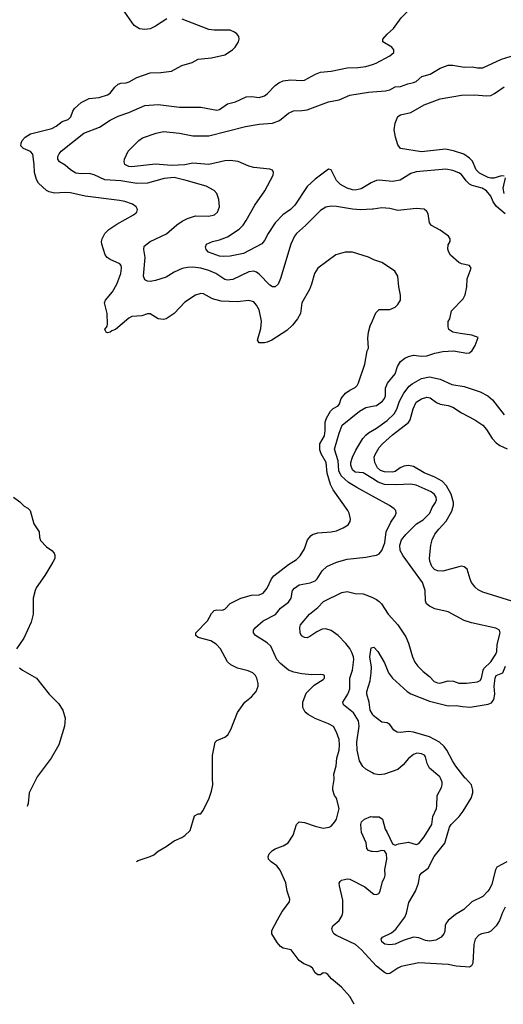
# Model space of a CAD drawing. Header units: inches. Extents: x 1649636 to 1815363, y 506543 to 641975.
# Tile 563 of 656: x 1797349 to 1800984, y 518300 to 525697. Entities that reach past the tile are written whole.
import ezdxf

# ---------------------------------------------------------------- set-up
doc = ezdxf.new("R2010")
doc.units = ezdxf.units.IN
doc.header["$MEASUREMENT"] = 0
for name, color, linetype in [('B7591', 7, 'Continuous'), ('B7592', 7, 'Continuous'), ('B8501', 7, 'Continuous'), ('B8502', 7, 'Continuous')]:
    doc.layers.add(name, color=color, linetype=linetype)

msp = doc.modelspace()

# ---------------------------------------------------------------- linework, layer by layer
at = {"layer": 'B7591', "color": 5}
for points, elevation in [([(1797475.4, 520000), (1797420.3, 519890), (1797411.6, 519808.4), (1797404.5, 519787)], 580), ([(1798227.5, 519373.3), (1798238.4, 519381.6), (1798329, 519410), (1798356.3, 519423.7), (1798389.6, 519450.4), (1798450, 519484.9), (1798510, 519527.3), (1798567.5, 519552.5), (1798590, 519567.3), (1798630, 519606), (1798663.9, 519716.1), (1798689.4, 519730.6), (1798710, 519731.3), (1798726.6, 519753.4), (1798770, 519842), (1798790, 519902), (1798799.5, 519950), (1798799.2, 520000)], 580), ([(1799862.3, 518300.3), (1799830, 518358), (1799768.7, 518430), (1799692.5, 518492.5), (1799664.1, 518524.1), (1799650, 518533.2), (1799630, 518537.2), (1799610, 518522.7), (1799590, 518521.2), (1799570, 518537.2), (1799550, 518572.3), (1799530, 518586), (1799483.9, 518603.9), (1799449.6, 518629.6), (1799388.7, 518710), (1799330, 518722.2), (1799310, 518734.3), (1799283.6, 518763.6), (1799244.7, 518830), (1799245.2, 518854.8), (1799285.7, 518934.3), (1799321.5, 518998.5), (1799376.3, 519070), (1799379.7, 519090), (1799359.1, 519150), (1799350, 519213.2), (1799307, 519307), (1799280.7, 519340.7), (1799238.4, 519370), (1799218.4, 519390), (1799216.2, 519410), (1799225.1, 519430), (1799250, 519454.9), (1799270, 519468.2), (1799329.6, 519490.4), (1799366.3, 519513.7), (1799404, 519570), (1799430, 519652), (1799449.3, 519670.7), (1799490, 519666.8), (1799570, 519639.1), (1799630, 519624), (1799675.3, 519630), (1799690, 519638.8), (1799718, 519670), (1799730, 519692), (1799749.2, 519770), (1799729.1, 519849.1), (1799715.3, 519870), (1799702, 519910), (1799702, 519930), (1799713.2, 519990), (1799712.2, 520000)], 560), ([(1800000, 519447.3), (1799992.6, 519447.4), (1799970, 519455.1), (1799959.3, 519470), (1799954.2, 519514.2), (1799916.9, 519590), (1799912, 519650), (1799918.4, 519670), (1799939.5, 519690), (1799989.2, 519710), (1800000, 519709.8)], 540), ([(1800000, 518619.4), (1799918, 518710), (1799872.4, 518750), (1799730, 518817.7), (1799711.1, 518830), (1799700.3, 518850), (1799694.7, 518870), (1799702.4, 518890), (1799750, 518930.3), (1799771.9, 518968.1), (1799778, 518990), (1799778.3, 519081.7), (1799751.8, 519190), (1799749.8, 519210.2), (1799756.8, 519223.2), (1799768.2, 519231.8), (1799790, 519238.2), (1799810, 519241.8), (1799830, 519239.1), (1799943.9, 519183.9), (1800000, 519135.6)], 540)]:
    msp.add_lwpolyline(points, dxfattribs=dict(at, elevation=elevation))
at = {"layer": 'B7592', "color": 5}
for points, elevation in [([(1798455.9, 525704.1), (1798370, 525649), (1798330, 525629.3), (1798290, 525623.7), (1798250.7, 525629.3), (1798210, 525653.2), (1798017, 525930)], 580), ([(1800000, 523898), (1799971.7, 523911.7), (1799850, 523949.4), (1799794, 523950), (1799724.7, 523930), (1799590, 523829), (1799565.5, 523790), (1799543, 523710), (1799526, 523670), (1799470.5, 523570), (1799459.3, 523490), (1799437.1, 523450), (1799399.2, 523400.8), (1799358, 523362), (1799243, 523290), (1799210, 523275.4), (1799189.8, 523269.8), (1799149.7, 523269.7), (1799136, 523290), (1799162.2, 523377.8), (1799167.2, 523432.8), (1799150, 523516), (1799130, 523552.3), (1799110, 523576.2), (1799070, 523586.6), (1798983, 523577), (1798862.5, 523582.5), (1798798.8, 523598.8), (1798730, 523637.6), (1798710, 523640.5), (1798670, 523626.3), (1798590, 523574), (1798509.2, 523490.8), (1798450, 523449.6), (1798430, 523444), (1798390, 523448.4), (1798330, 523487.6), (1798310, 523486.3), (1798267, 523473), (1798192.3, 523467.7), (1798170, 523455.8), (1798070, 523369.6), (1798041.4, 523358.6), (1798030, 523349.2), (1798010, 523345.2), (1797998, 523350), (1797989.3, 523370), (1798005.6, 523394.4), (1798009.5, 523410.5), (1798007.1, 523490), (1797986.9, 523570), (1797992.8, 523590), (1798046.5, 523653.5), (1798079.3, 523710), (1798108.7, 523790), (1798115.3, 523830), (1798112.6, 523850), (1798102.5, 523862.5), (1798030, 523894.7), (1798007.6, 523910), (1797991.1, 523930), (1797966.6, 524010), (1797965.1, 524030), (1797969.7, 524050), (1797989.7, 524090), (1798018.9, 524121.1), (1798079.6, 524160.4), (1798205.2, 524230), (1798229, 524250), (1798235.3, 524270), (1798225.2, 524290), (1798197.2, 524310), (1798139, 524330), (1798098.5, 524338.5), (1797842, 524370), (1797730, 524395.3), (1797690, 524398.2), (1797610, 524394), (1797570, 524403), (1797550, 524414.3), (1797490, 524468.3), (1797475.2, 524495.2), (1797459.5, 524550), (1797457.5, 524610), (1797447.3, 524687.3), (1797430, 524707.2), (1797378, 524730), (1797357.6, 524750), (1797359.7, 524770), (1797368.2, 524790), (1797390, 524814.9), (1797430, 524839), (1797590, 524879.4), (1797623.6, 524896.4), (1797668.6, 524931.4), (1797714.2, 524945.8), (1797733.7, 524966.3), (1797748.8, 525010), (1797760.6, 525030), (1797810, 525074.4), (1797870, 525106), (1797947.4, 525112.6), (1798010, 525131.3), (1798030, 525144), (1798064.8, 525190), (1798090, 525211.9), (1798110, 525219.8), (1798150, 525223.2), (1798172, 525230), (1798230, 525263.6), (1798330, 525298), (1798410, 525299.5), (1798490, 525310.6), (1798567.2, 525352.8), (1798644.1, 525375.9), (1798690, 525400.7), (1798789.5, 525410.5), (1798890, 525434), (1798949, 525470), (1798969.2, 525490), (1798993.2, 525530), (1798999, 525550), (1798995.3, 525570), (1798982, 525590), (1798963.7, 525603.7), (1798930, 525617), (1798810, 525617.6), (1798770, 525622), (1798570, 525702)], 580), ([(1800000, 524272.7), (1799910, 524267.8), (1799850, 524272.5), (1799730, 524294.2), (1799690, 524297.2), (1799650, 524289.7), (1799610, 524263.5), (1799498.3, 524150), (1799430, 524090.9), (1799414.4, 524070), (1799387.2, 524010), (1799310, 523752.3), (1799291, 523709), (1799270, 523689.6), (1799250, 523691.1), (1799230, 523703.1), (1799150, 523785.8), (1799130, 523801.2), (1799110, 523808), (1799070, 523803.1), (1798950, 523744.4), (1798910, 523739.8), (1798890, 523746), (1798823.5, 523790), (1798770, 523813.7), (1798711, 523829), (1798650, 523836.5), (1798610, 523835.3), (1798570, 523826.6), (1798510, 523799.1), (1798450, 523762), (1798370, 523736.9), (1798330, 523731.3), (1798310, 523733.6), (1798290, 523743.7), (1798280.4, 523770), (1798292.1, 523910), (1798281.5, 523970), (1798285.2, 523994.8), (1798329.8, 524030.2), (1798452.8, 524087.2), (1798530, 524154.7), (1798570, 524182.8), (1798610, 524203.6), (1798670, 524222.8), (1798770, 524221.3), (1798812, 524230), (1798835.1, 524250), (1798851.3, 524290), (1798846.7, 524346.7), (1798829.6, 524390), (1798810, 524413.6), (1798750, 524445.4), (1798600.9, 524490), (1798510.4, 524510.4), (1798435.4, 524504.6), (1798310, 524468.5), (1798230, 524466.2), (1798110, 524485.6), (1797990, 524495), (1797910, 524530.5), (1797870, 524541.9), (1797810, 524539.5), (1797770, 524544.9), (1797730, 524569), (1797690, 524604.8), (1797647.8, 524630), (1797636.3, 524650), (1797636.3, 524670), (1797645.1, 524690), (1797661.3, 524710), (1797830, 524844), (1797950, 524889.1), (1798030, 524940.8), (1798090, 524972.8), (1798170, 524999), (1798290, 525053.4), (1798390, 525058.6), (1798550, 525039.7), (1798710, 525039.2), (1798830, 525017.3), (1798850, 525022.8), (1798910, 525065.8), (1798970, 525078.6), (1799050, 525116.5), (1799090, 525119.6), (1799150, 525113.1), (1799190, 525123.7), (1799210, 525139.3), (1799270, 525203.7), (1799296.4, 525223.6), (1799330, 525237.4), (1799384.4, 525244.4), (1799470, 525240.3), (1799490, 525243.7), (1799571.4, 525288.6), (1799610, 525302.4), (1799690, 525310.2), (1799810, 525335.3), (1799890, 525337.8), (1799950, 525346), (1800000, 525361.2)], 560), ([(1800000, 524476.5), (1799990, 524472.4), (1799914.7, 524425.3), (1799870, 524416.1), (1799850, 524418), (1799810, 524431.1), (1799759.1, 524459.1), (1799729.8, 524490), (1799690, 524569.4), (1799670, 524574.5), (1799570, 524497.7), (1799510, 524442.7), (1799417.4, 524302.6), (1799384, 524270), (1799326.2, 524230), (1799269.6, 524170.4), (1799216.1, 524090), (1799190, 524037.6), (1799167.9, 524012.1), (1799030, 523941.4), (1798930, 523921.2), (1798877.7, 523917.7), (1798850, 523920.9), (1798767, 523950), (1798749.4, 523970.6), (1798746, 523990), (1798754, 524010), (1798799, 524030), (1798850, 524043.2), (1798910, 524066.2), (1798997.4, 524122.6), (1799027.6, 524152.4), (1799052, 524188), (1799116.3, 524303.7), (1799192.4, 524410), (1799253.3, 524530), (1799256.3, 524550), (1799250, 524565.2), (1799230, 524575.1), (1799110, 524586.4), (1799070, 524596.8), (1798991.2, 524631.2), (1798930, 524639.9), (1798890, 524636.5), (1798770, 524609.9), (1798650, 524618), (1798590, 524607), (1798490, 524601.7), (1798370, 524611.4), (1798190, 524592), (1798170, 524595.1), (1798139, 524610), (1798133.2, 524630), (1798137.2, 524650), (1798165.2, 524710), (1798245.2, 524790), (1798271.6, 524808.4), (1798375.9, 524844.1), (1798430, 524857.2), (1798550, 524843.8), (1798650, 524825.4), (1798770, 524825.4), (1799045.4, 524894.6), (1799150, 524912.1), (1799250, 524920.2), (1799301.7, 524938.3), (1799370, 524995.6), (1799407.2, 525012.8), (1799470, 525013.5), (1799510, 525019), (1799670, 525079.6), (1799750, 525094.4), (1799830, 525130.7), (1799970, 525153.6), (1800000, 525155.4)], 540), ([(1798799.2, 520000), (1798798, 520170), (1798819, 520270), (1798830, 520281), (1798890, 520306), (1798914.2, 520325.8), (1798936.6, 520363.4), (1798986.8, 520493.2), (1799041.2, 520570), (1799090, 520610.8), (1799125.2, 520650), (1799140.9, 520690), (1799140.9, 520710), (1799132, 520750), (1799120.9, 520770), (1799101.2, 520790), (1799065.8, 520805.8), (1798985.3, 520825.3), (1798936, 520850), (1798910, 520872.3), (1798858.9, 520970), (1798826.7, 521006.7), (1798786.6, 521030), (1798690, 521055.6), (1798672, 521070), (1798671.8, 521090), (1798759.7, 521180.3), (1798790, 521236.4), (1798810, 521257.8), (1798830, 521264.4), (1798870, 521261.7), (1798890, 521268.8), (1798930, 521310.3), (1799009.9, 521350.1), (1799090, 521374.5), (1799150, 521376.1), (1799178.4, 521390), (1799210, 521427.3), (1799242.6, 521497.4), (1799259.8, 521520.2), (1799370, 521603.2), (1799430, 521641.7), (1799458, 521670), (1799490, 521720.7), (1799512.8, 521790), (1799539, 521821), (1799550, 521828.7), (1799590, 521841.3), (1799690, 521848.7), (1799730, 521857.1), (1799781.2, 521878.8), (1799817, 521903), (1799831.8, 521928.2), (1799834.2, 521945.8), (1799825.1, 521990), (1799815.6, 522010), (1799705.9, 522165.9), (1799684.4, 522204.4), (1799661, 522290), (1799652.6, 522370), (1799615.2, 522435.2), (1799604.3, 522464.3), (1799606, 522510), (1799639.2, 522570), (1799644.7, 522610), (1799645.4, 522674.6), (1799655.5, 522704.5), (1799683.9, 522756.1), (1799704.2, 522775.8), (1799743.2, 522796.8), (1799753.2, 522810), (1799766.2, 522850), (1799797.2, 522890), (1799830, 522915), (1799870, 522934.9), (1799885.1, 522950), (1799895.4, 522970), (1799943.5, 523110), (1799961.6, 523210), (1799969.6, 523230), (1799965.5, 523305.5), (1799970.7, 523350), (1799984.1, 523395.9), (1800000, 523435.2)], 580), ([(1800000, 522117.6), (1799882.1, 522182.1), (1799821.2, 522221.2), (1799764.6, 522270), (1799748.1, 522308.1), (1799742.5, 522382.5), (1799714.4, 522470), (1799750, 522590.5), (1799773.5, 522650), (1799902.8, 522757.2), (1799950, 522782.6), (1800000, 522792.8)], 560), ([(1800000, 522249.1), (1799930, 522292.4), (1799870, 522298.4), (1799850, 522314.3), (1799838.6, 522350), (1799837.9, 522370), (1799849.4, 522410.6), (1799876.5, 522463.5), (1799928.7, 522550), (1799950, 522576), (1799970, 522593.8), (1800000, 522611.5)], 540), ([(1797303.1, 522110), (1797350, 522075.8), (1797383, 522043), (1797410, 522026.5), (1797426.5, 522010), (1797454.9, 521910), (1797494.7, 521850), (1797498.2, 521810), (1797505.5, 521785.5), (1797550, 521737.4), (1797591.8, 521710), (1797608.9, 521690), (1797614, 521674), (1797612.8, 521650), (1797599, 521621), (1797538.7, 521521.3), (1797474, 521430), (1797464.9, 521410), (1797450.6, 521350), (1797450.4, 521230.4), (1797435.8, 521170), (1797379.3, 521050), (1797323.8, 520970)], 580), ([(1799712.2, 520000), (1799709.3, 520030), (1799728, 520092), (1799732.7, 520150), (1799751.1, 520210), (1799753.8, 520250), (1799750, 520289.3), (1799730, 520343.6), (1799706.3, 520386.3), (1799670, 520408.4), (1799570, 520448.5), (1799516.2, 520476.2), (1799494.1, 520494.1), (1799476, 520530), (1799476.9, 520570), (1799501.4, 520638.6), (1799562, 520698), (1799630, 520740.7), (1799639.3, 520750), (1799639, 520770), (1799630, 520776), (1799610, 520778), (1799544.9, 520775.1), (1799470, 520781.7), (1799410, 520794.5), (1799370, 520810.9), (1799310, 520859.2), (1799281.4, 520890), (1799236.8, 520990), (1799210, 521016.2), (1799120.4, 521070), (1799105.4, 521090), (1799106.3, 521110), (1799121.6, 521130), (1799180, 521180), (1799271.1, 521228.9), (1799310, 521275.6), (1799370, 521320.2), (1799389, 521350), (1799399.1, 521410), (1799413.4, 521426.6), (1799450, 521450.2), (1799533.4, 521466.6), (1799570, 521480.9), (1799584.6, 521495.4), (1799622.5, 521557.5), (1799656.2, 521590), (1799730, 521622.4), (1799810, 521644), (1799950, 521659.6), (1800000, 521669)], 560), ([(1800000, 520038.5), (1799950, 520067.9), (1799927.1, 520087.1), (1799902.5, 520130), (1799885, 520210), (1799884.1, 520270), (1799900.8, 520390), (1799895, 520430), (1799858.6, 520490), (1799782, 520550), (1799777.7, 520570), (1799816.5, 520630), (1799830.4, 520669.6), (1799829.1, 520750), (1799850.5, 520810), (1799861.4, 520890), (1799858.6, 520910), (1799844.3, 520944.3), (1799830, 520973.1), (1799800.6, 521010), (1799741.5, 521070), (1799690, 521108.4), (1799650, 521119.8), (1799622.4, 521117.6), (1799581.4, 521098.6), (1799530, 521062.9), (1799510, 521054.5), (1799490, 521055.1), (1799468.1, 521068.1), (1799458, 521090), (1799454.5, 521130), (1799459.6, 521150), (1799526.6, 521230), (1799590, 521280.8), (1799633.6, 521326.4), (1799770, 521392.9), (1799810, 521401.7), (1799870, 521387), (1799930, 521383.1), (1799971, 521370), (1800000, 521356)], 540), ([(1800000, 520480.3), (1799983.2, 520510), (1799975, 520570), (1799959.3, 520630), (1799958.8, 520650), (1799982.4, 520730), (1799989.9, 520790.1), (1799992.4, 520832.4), (1799980.3, 520910), (1799990, 520978), (1800000, 520980)], 520), ([(1797348.3, 520828.3), (1797370, 520810.8), (1797476, 520750), (1797570, 520631), (1797640.5, 520560.5), (1797674, 520510), (1797690.6, 520450), (1797685.5, 520390), (1797643, 520250), (1797586, 520150), (1797480.4, 520010), (1797475.4, 520000)], 580)]:
    msp.add_lwpolyline(points, dxfattribs=dict(at, elevation=elevation))
at = {"layer": 'B8501', "color": 5}
for points, elevation in [([(1800000, 519709.8), (1800050, 519709.1), (1800075, 519690), (1800094.9, 519614.9), (1800111.9, 519590), (1800150, 519504.9), (1800170, 519494.9), (1800195.4, 519504.6), (1800270, 519517.6), (1800330, 519501.3), (1800350, 519507.8), (1800390, 519557.8), (1800445.4, 519650), (1800454.8, 519710), (1800480.6, 519770), (1800484.7, 519790), (1800486.3, 519870), (1800519.7, 519930), (1800525.1, 519950), (1800524.2, 519970), (1800510.6, 520000)], 540), ([(1801010, 519369.7), (1800935.8, 519330), (1800925, 519310), (1800898, 519202), (1800882.8, 519170), (1800867.2, 519150), (1800829.1, 519110), (1800747.6, 519070), (1800686.7, 519013.3), (1800624.8, 518975.2), (1800568.8, 518930), (1800554, 518910), (1800547.7, 518892.3), (1800544, 518850), (1800537.4, 518830), (1800515.9, 518804.1), (1800476.8, 518783.2), (1800430, 518775.6), (1800399.6, 518779.6), (1800350, 518798.7), (1800310, 518805.1), (1800230, 518779.4), (1800170, 518752.1), (1800130, 518746.6), (1800092.5, 518752.5), (1800069.7, 518770), (1800065.6, 518790), (1800076.1, 518803.9), (1800142.6, 518837.4), (1800175.3, 518864.7), (1800243.9, 518956.1), (1800255.3, 518984.7), (1800274.1, 519065.9), (1800323.1, 519150), (1800347.4, 519210), (1800357.6, 519270), (1800372.3, 519287.7), (1800418, 519322), (1800464.4, 519410), (1800543.7, 519510), (1800580.4, 519630), (1800592.4, 519650), (1800652.4, 519710), (1800682, 519750), (1800742.2, 519850), (1800754.7, 519890), (1800756, 519910), (1800743.9, 519950), (1800698.9, 519998.9), (1800698, 520000)], 520), ([(1800000, 519135.6), (1800010, 519127), (1800030, 519124.4), (1800047.2, 519132.8), (1800058, 519150), (1800076.6, 519223.4), (1800091.6, 519250), (1800095.1, 519270), (1800093, 519313), (1800108.2, 519390), (1800106.3, 519430), (1800090, 519452.4), (1800070, 519455.4), (1800033.2, 519446.8), (1800000, 519447.3)], 540), ([(1800998.2, 519030), (1800977.8, 518990), (1800955.3, 518930), (1800930, 518889.6), (1800890, 518849.7), (1800870, 518840.5), (1800818.8, 518830), (1800800.9, 518819.1), (1800773, 518790), (1800762.6, 518750), (1800755.3, 518610), (1800744.9, 518590), (1800730, 518578.4), (1800630, 518587.3), (1800570, 518600.5), (1800348.5, 518611.5), (1800216.3, 518583.7), (1800190, 518571.6), (1800130, 518531.6), (1800110, 518529.6), (1800090, 518538.4), (1800030, 518586.2), (1800000, 518619.4)], 540)]:
    msp.add_lwpolyline(points, dxfattribs=dict(at, elevation=elevation))
at = {"layer": 'B8502', "color": 5}
for points, elevation in [([(1800000, 525361.2), (1800029.2, 525370), (1800130, 525426), (1800161.2, 525450), (1800162, 525470), (1800147, 525490), (1800079, 525530), (1800077.2, 525550), (1800110, 525587.3), (1800158, 525630), (1800215.1, 525710), (1800297.2, 525790), (1800309.2, 525810), (1800305.2, 525830), (1800270, 525876), (1800110, 526043.7), (1800010, 526103.6), (1800000, 526104.1)], 560), ([(1800000, 525155.4), (1800098.7, 525161.3), (1800129.9, 525170.1), (1800170, 525193), (1800210, 525195.6), (1800265.3, 525214.7), (1800310, 525224), (1800330, 525233.1), (1800370.7, 525269.3), (1800433, 525287), (1800510, 525332.8), (1800570, 525355.3), (1800605.2, 525354.8), (1800690, 525341.3), (1800750, 525343.8), (1800790, 525335.2), (1800830, 525335.3), (1800970, 525399.6), (1801134, 525450), (1801230, 525494.4), (1801290, 525534.4), (1801343.1, 525576.9), (1801440.7, 525639.3), (1801559.7, 525700.3)], 540), ([(1800990, 524522), (1800970, 524522.7), (1800912.7, 524507.3), (1800890, 524506.1), (1800870, 524511.2), (1800804.1, 524544.1), (1800780.2, 524570), (1800752.9, 524632.9), (1800730, 524656.5), (1800686.5, 524686.5), (1800610, 524712.9), (1800550, 524724.9), (1800370, 524705), (1800210, 524729.1), (1800190, 524756.9), (1800173.9, 524813.9), (1800164.3, 524870), (1800170, 524918.4), (1800190.9, 524969.1), (1800210, 524982.3), (1800290, 524998.6), (1800390, 525058.2), (1800510, 525101.5), (1800670, 525130.2), (1800768.8, 525131.2), (1800855.2, 525124.8), (1800890, 525128.1), (1800917.9, 525142.1), (1800990, 525192.8)], 520), ([(1800998.3, 524238.3), (1800933.6, 524293.6), (1800908.5, 524328.5), (1800890, 524371.1), (1800858.5, 524410), (1800825.6, 524430), (1800750, 524450.5), (1800730, 524461.5), (1800705.3, 524485.3), (1800670, 524533.5), (1800650, 524547.1), (1800604.9, 524564.9), (1800552.7, 524572.7), (1800330, 524554.8), (1800290, 524541), (1800207.5, 524492.5), (1800150, 524482.4), (1800050, 524491.9), (1800030, 524488.9), (1800000, 524476.5)], 540), ([(1800990.5, 524390), (1800982.5, 524430), (1800999.6, 524510)], 520), ([(1800000, 522792.8), (1800030, 522799), (1800076.1, 522830), (1800091.4, 522850), (1800097.5, 522870), (1800098.3, 522930), (1800112.7, 522967.3), (1800170, 523036), (1800188.2, 523091.8), (1800210, 523128.9), (1800244.6, 523155.4), (1800272.2, 523167.8), (1800310, 523175.5), (1800370, 523170.2), (1800410, 523172.6), (1800470, 523192.6), (1800530, 523203.6), (1800610, 523208.7), (1800710, 523190.7), (1800730, 523194.8), (1800749.5, 523210.5), (1800773.2, 523250), (1800795.3, 523310), (1800748.1, 523328.1), (1800658.4, 523338.4), (1800604, 523350), (1800574, 523370), (1800569, 523390), (1800569, 523430), (1800582, 523450), (1800593.2, 523510), (1800681.2, 523598.8), (1800698, 523630), (1800709.4, 523689.4), (1800712, 523750), (1800742.7, 523830), (1800729, 523850), (1800670, 523863.6), (1800650, 523873.6), (1800587.7, 523927.7), (1800573.3, 523950), (1800566.2, 523973.8), (1800570, 524004.7), (1800584.5, 524030), (1800584.5, 524050), (1800572, 524070), (1800510, 524116.2), (1800442.9, 524150), (1800429.7, 524170), (1800418.3, 524238.3), (1800410, 524255.3), (1800390, 524273.2), (1800330, 524279.3), (1800190, 524263), (1800130, 524279.7), (1800070, 524283.5), (1800006.9, 524273.1), (1800000, 524272.7)], 560), ([(1800000, 523435.2), (1800024.5, 523495.5), (1800050, 523518.7), (1800130, 523520.4), (1800170, 523538), (1800190, 523556.3), (1800211.6, 523590), (1800211.5, 523628.5), (1800197.4, 523690), (1800191.3, 523771.3), (1800167.3, 523807.3), (1800150, 523821.2), (1800070, 523872.7), (1800010, 523893.2), (1800000, 523898)], 580), ([(1800000, 522611.5), (1800030, 522629.2), (1800110, 522685.4), (1800164.1, 522735.9), (1800183.8, 522770), (1800204.2, 522830), (1800235.4, 522890), (1800275.7, 522944.3), (1800297.6, 522962.4), (1800370, 523000.6), (1800430, 523013.7), (1800510, 522996.2), (1800597, 522957), (1800690, 522941.2), (1800810, 522902.3), (1800868.2, 522870), (1800901.5, 522841.5), (1800989.5, 522729.5)], 540), ([(1801048.6, 521328.6), (1800830, 521395.9), (1800794.7, 521414.7), (1800772.9, 521432.9), (1800744.5, 521470), (1800733.6, 521493.6), (1800713.3, 521570), (1800690, 521587.4), (1800670, 521590.6), (1800650, 521587.5), (1800530, 521553.9), (1800490, 521556.6), (1800467.4, 521567.4), (1800445.5, 521590), (1800430.5, 521630), (1800428.6, 521651.4), (1800438, 521750), (1800447.9, 521790), (1800468.6, 521831.4), (1800498, 521870), (1800554.8, 521930), (1800595.9, 522004.1), (1800609.4, 522050), (1800609.5, 522070), (1800591.5, 522131.5), (1800556, 522196), (1800524.7, 522230), (1800470, 522260.6), (1800390, 522292), (1800310, 522340.8), (1800270, 522348.1), (1800237, 522343), (1800209.1, 522330.9), (1800170, 522303.2), (1800150, 522297.5), (1800090, 522301.4), (1800062, 522310), (1800039.3, 522330), (1800017.2, 522370), (1800014, 522410), (1800020.3, 522430), (1800050, 522482.8), (1800076.4, 522510), (1800150, 522577.6), (1800270.8, 522670), (1800282.7, 522690), (1800305.5, 522774.5), (1800330, 522822.6), (1800370, 522849.3), (1800410, 522860.7), (1800435.2, 522855.2), (1800481.6, 522821.6), (1800508.7, 522808.7), (1800570, 522798.3), (1800605.5, 522785.5), (1800670, 522743.6), (1800770, 522691), (1800830, 522650.2), (1800858.5, 522618.5), (1800900.7, 522550), (1800930, 522517.8), (1800957.1, 522497.1), (1801013.9, 522473.9)], 520), ([(1800000, 521356), (1800030, 521341.6), (1800050, 521325.5), (1800067.5, 521307.5), (1800118.4, 521230), (1800192.1, 521152.1), (1800250, 521060.5), (1800270, 521014), (1800300.8, 520910), (1800319, 520870), (1800340.3, 520840.3), (1800381, 520801), (1800430, 520762.8), (1800465.1, 520725.1), (1800490, 520714.2), (1800506.5, 520713.5), (1800570.1, 520730.1), (1800610, 520727.2), (1800650, 520713.5), (1800707.3, 520712.7), (1800790, 520722.3), (1800810, 520733.8), (1800820.6, 520750), (1800831.9, 520810), (1800838.2, 520821.8), (1800890, 520873.7), (1800927.3, 520930), (1800934.1, 520950), (1800936.7, 521003.3), (1800960.4, 521090), (1800955.6, 521110), (1800926.5, 521126.5), (1800745.5, 521165.5), (1800690, 521183.5), (1800570, 521249.6), (1800470, 521272), (1800429, 521290), (1800407.7, 521307.7), (1800398, 521330), (1800396.2, 521410), (1800376.9, 521470), (1800231.7, 521670), (1800209.8, 521710), (1800206.6, 521750), (1800219.3, 521790), (1800250, 521830.3), (1800331.6, 521910), (1800380.4, 521939.6), (1800431.6, 521990), (1800448.7, 522031.3), (1800475.3, 522070), (1800482.4, 522090), (1800479.3, 522110), (1800467.2, 522130), (1800442, 522150), (1800330, 522199), (1800290, 522208.2), (1800178.6, 522201.4), (1800090, 522204.9), (1800042.7, 522222.7), (1800000, 522249.1)], 540), ([(1800000, 521669), (1800030, 521674.7), (1800050, 521685.3), (1800070, 521710.3), (1800092.2, 521767.8), (1800103.4, 521850), (1800138.6, 521921.4), (1800169.8, 521970), (1800177.4, 521990), (1800175.6, 522010), (1800163.5, 522023.5), (1800127.7, 522047.7), (1800000, 522117.6)], 560), ([(1800000, 520980), (1800010, 520982), (1800041.3, 520950), (1800090, 520865.5), (1800120.7, 520790), (1800150, 520750.3), (1800261.5, 520650), (1800290, 520632), (1800430, 520576.3), (1800570, 520542.3), (1800630, 520545.3), (1800676.7, 520536.7), (1800733.5, 520533.5), (1800870, 520554.6), (1800895.7, 520564.3), (1800913.4, 520590), (1800919.1, 520630), (1800915.2, 520690), (1800921.7, 520750), (1800929.1, 520770), (1800980.4, 520790), (1801000.7, 520839.3)], 520), ([(1800698, 520000), (1800627.3, 520090), (1800600.9, 520130), (1800559.1, 520210), (1800538.1, 520238.1), (1800504, 520270), (1800430, 520309.9), (1800310, 520343.7), (1800270, 520349.1), (1800210, 520342.7), (1800185.2, 520345.2), (1800160.8, 520360.8), (1800130, 520401.3), (1800118.4, 520410), (1800110, 520415.4), (1800070, 520420.4), (1800005.9, 520470), (1800000, 520480.3)], 520), ([(1800510.6, 520000), (1800506, 520010), (1800430, 520075.4), (1800411.6, 520110), (1800399.1, 520159.1), (1800391.3, 520171.3), (1800370, 520182.7), (1800334.1, 520185.9), (1800310, 520176.9), (1800272.1, 520147.9), (1800230, 520099.7), (1800190, 520065.4), (1800090, 520029.7), (1800050, 520025.1), (1800010, 520032.6), (1800000, 520038.5)], 540)]:
    msp.add_lwpolyline(points, dxfattribs=dict(at, elevation=elevation))

doc.saveas('drawing.dxf')
